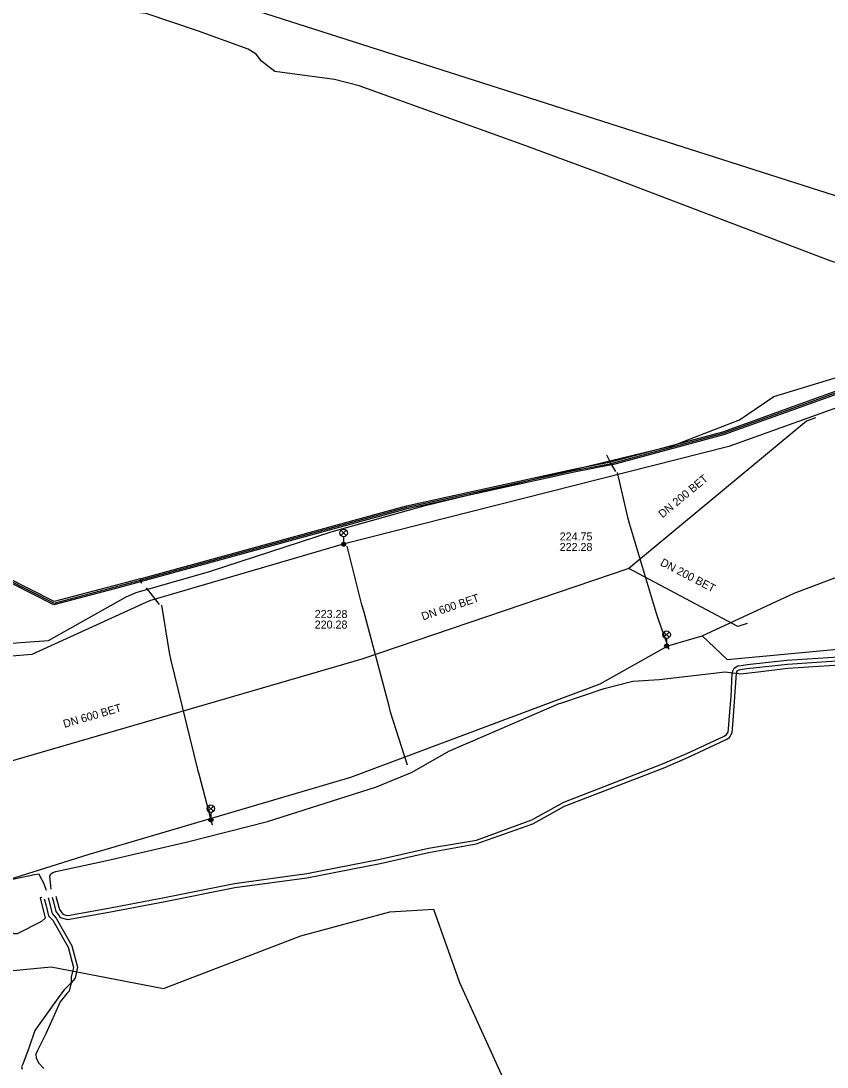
# Model space of a CAD drawing. Extents: x -595540 to -593988, y -1160850 to -1159202.
# Drawn here: x -595304.8 to -595224.2, y -1159748.6 to -1159644.1 of the extents above; entities that cross this region are included whole.
import ezdxf

# ---------------------------------------------------------------- set-up
doc = ezdxf.new("R2010")
doc.units = 0
for name, color, linetype in [('BVK-VODOVOD_trasa zrušené sítě', 7, 'Continuous'), ('CETIN_kabel podzemní', 7, 'Continuous'), ('DESTOVA-NEPROVOZOVANA_popisy', 7, 'Continuous'), ('DESTOVA_trasa neprovozované sítě', 7, 'Continuous'), ('DPMB_kabel', 7, 'Continuous'), ('DPMB_kyneta', 7, 'Continuous'), ('DPMB_trolejové vedení-nosné lano', 7, 'Continuous'), ('DSP-SDEL-VODAFONE_kabel', 7, 'Continuous'), ('EON-NN_kabel', 7, 'Continuous'), ('TSB_kabel VO', 7, 'Continuous'), ('TSB_lampy VO', 7, 'Continuous')]:
    doc.layers.add(name, color=color, linetype=linetype)

msp = doc.modelspace()

# ---------------------------------------------------------------- linework, layer by layer
at = {"layer": 'BVK-VODOVOD_trasa zrušené sítě'}
msp.add_lwpolyline([(-595271.283, -1159559.413), (-595296.31, -1159638.19), (-595213.109, -1159664.795)], dxfattribs=at)
at = {"layer": 'CETIN_kabel podzemní'}
for points in [[(-595223.09, -1159668.29), (-595223.93, -1159668.05), (-595246.57, -1159659.42), (-595254.71, -1159656.4), (-595260.64, -1159654.27), (-595270.99, -1159650.55), (-595273.47, -1159649.9), (-595279.41, -1159649.11), (-595280.76, -1159648.06), (-595281.3, -1159647.38), (-595282.1, -1159646.88), (-595287.06, -1159645.07), (-595292.27, -1159643.32), (-595293.23, -1159643.21), (-595295.69, -1159642.65), (-595297.29, -1159641.41), (-595298.1, -1159641.07), (-595302.1, -1159639.68), (-595303.41, -1159638.67), (-595304.13, -1159637.25), (-595304.16, -1159635.92), (-595303.67, -1159634.12)], [(-595324.43, -1159747.24), (-595324.21, -1159747.47), (-595323.89, -1159747.29), (-595323.87, -1159747.14), (-595323.99, -1159746.78), (-595322.97, -1159744.39), (-595321.26, -1159740.91), (-595321.04, -1159740.46), (-595320.8, -1159740.27), (-595320.3, -1159740.16), (-595315.12, -1159739.99), (-595314.98, -1159739.87), (-595301.79, -1159738.62), (-595290.54, -1159740.78), (-595276.82, -1159735.52), (-595267.93, -1159733.13), (-595263.58, -1159732.85), (-595260.98, -1159740.17), (-595254.46, -1159754.48), (-595249.36, -1159766.94), (-595247.73, -1159768.34), (-595240.38, -1159769.32), (-595237.997, -1159769.018)]]:
    msp.add_lwpolyline(points, dxfattribs=at)
at = {"layer": 'DESTOVA-NEPROVOZOVANA_popisy'}
for p, q in [((-595250.955, -1159697.041), (-595250.955, -1159697.041)), ((-595275.437, -1159704.797), (-595275.437, -1159704.797))]:
    msp.add_line(p, q, dxfattribs=at)
at = {"layer": 'DESTOVA_trasa neprovozované sítě'}
for p, q in [((-595244.03, -1159698.78), (-595270.74, -1159707.87)), ((-595270.74, -1159707.87), (-595309.72, -1159719.2))]:
    msp.add_line(p, q, dxfattribs=at)
for points in [[(-595225.371, -1159683.737), (-595226.294, -1159684.059), (-595244.03, -1159698.78)], [(-595232.213, -1159704.308), (-595233.148, -1159704.597), (-595244.03, -1159698.78)]]:
    msp.add_lwpolyline(points, dxfattribs=at)
at = {"layer": 'DPMB_kabel'}
for points in [[(-595246.271, -1159687.426), (-595245.766, -1159688.436), (-595249.51, -1159689.147), (-595266.204, -1159692.816), (-595294.811, -1159700.665), (-595301.497, -1159702.42), (-595318.587, -1159693.754), (-595320.122, -1159693.007), (-595324.665, -1159691.123), (-595327.515, -1159687.361), (-595328.926, -1159683.116), (-595326.744, -1159674.448), (-595323.153, -1159663.585), (-595318.933, -1159649.425), (-595312.383, -1159629.214)], [(-595246.271, -1159687.426), (-595245.766, -1159688.436), (-595249.51, -1159689.147), (-595266.204, -1159692.816), (-595294.811, -1159700.665), (-595301.497, -1159702.42), (-595318.587, -1159693.754), (-595320.122, -1159693.007), (-595324.665, -1159691.123), (-595327.515, -1159687.361), (-595328.926, -1159683.116), (-595326.744, -1159674.448), (-595323.153, -1159663.585), (-595318.933, -1159649.425), (-595312.383, -1159629.214)], [(-595246.271, -1159687.426), (-595245.766, -1159688.436), (-595249.51, -1159689.147), (-595266.204, -1159692.816), (-595294.811, -1159700.665), (-595301.497, -1159702.42), (-595318.587, -1159693.754), (-595320.122, -1159693.007), (-595324.665, -1159691.123), (-595327.515, -1159687.361), (-595328.926, -1159683.116), (-595326.744, -1159674.448), (-595323.153, -1159663.585), (-595318.933, -1159649.425), (-595312.383, -1159629.214)], [(-595292.758, -1159700.257), (-595292.877, -1159699.823), (-595294.889, -1159700.375), (-595301.463, -1159702.1), (-595318.453, -1159693.486), (-595319.998, -1159692.733), (-595324.475, -1159690.877), (-595327.245, -1159687.219), (-595328.614, -1159683.104), (-595326.456, -1159674.532), (-595322.867, -1159663.675), (-595318.647, -1159649.515), (-595312.097, -1159629.306)], [(-595292.758, -1159700.257), (-595292.877, -1159699.823), (-595266.276, -1159692.524), (-595249.57, -1159688.853), (-595245.834, -1159688.144), (-595234.655, -1159685.127), (-595225.711, -1159681.909), (-595212.005, -1159677), (-595186.394, -1159665.874), (-595181.181, -1159663.188), (-595169.36, -1159656.533), (-595149.629, -1159642.579)], [(-595292.758, -1159700.257), (-595292.877, -1159699.823), (-595266.276, -1159692.524), (-595249.57, -1159688.853), (-595245.834, -1159688.144), (-595234.655, -1159685.127), (-595225.711, -1159681.909), (-595212.005, -1159677), (-595186.394, -1159665.874), (-595181.181, -1159663.188), (-595169.36, -1159656.533), (-595149.629, -1159642.579)], [(-595246.271, -1159687.426), (-595245.766, -1159688.436), (-595234.565, -1159685.413), (-595225.609, -1159682.191), (-595211.895, -1159677.28), (-595186.266, -1159666.146), (-595181.039, -1159663.452), (-595169.2, -1159656.787), (-595149.451, -1159642.821)], [(-595246.271, -1159687.426), (-595245.766, -1159688.436), (-595234.565, -1159685.413), (-595225.609, -1159682.191), (-595211.895, -1159677.28), (-595186.266, -1159666.146), (-595181.039, -1159663.452), (-595169.2, -1159656.787), (-595149.451, -1159642.821)], [(-595246.271, -1159687.426), (-595245.766, -1159688.436), (-595245.363, -1159689.092)], [(-595246.271, -1159687.426), (-595245.766, -1159688.436), (-595245.363, -1159689.092)], [(-595292.271, -1159700.713), (-595290.995, -1159702.39)], [(-595292.271, -1159700.713), (-595290.995, -1159702.39)]]:
    msp.add_lwpolyline(points, dxfattribs=at)
at = {"layer": 'DPMB_kyneta'}
for points in [[(-595312.24, -1159629.26), (-595318.79, -1159649.47), (-595323.01, -1159663.63), (-595326.6, -1159674.49), (-595328.77, -1159683.11), (-595327.38, -1159687.29), (-595324.57, -1159691), (-595320.06, -1159692.87), (-595318.52, -1159693.62), (-595301.48, -1159702.26), (-595292.837, -1159699.968), (-595292.758, -1159700.257)], [(-595292.837, -1159699.968), (-595266.24, -1159692.67), (-595249.54, -1159689), (-595245.8, -1159688.29), (-595234.61, -1159685.27), (-595211.95, -1159677.14), (-595186.33, -1159666.01), (-595181.11, -1159663.32), (-595169.28, -1159656.66), (-595149.54, -1159642.7)], [(-595246.271, -1159687.426), (-595245.766, -1159688.436), (-595245.363, -1159689.092)], [(-595292.271, -1159700.713), (-595290.995, -1159702.39)]]:
    msp.add_lwpolyline(points, dxfattribs=at)
at = {"layer": 'DPMB_trolejové vedení-nosné lano'}
for points in [[(-595245.216, -1159689.201), (-595244.185, -1159693.645), (-595244, -1159694.251), (-595241.295, -1159703.267), (-595241.084, -1159703.96), (-595240.038, -1159706.843)], [(-595266.169, -1159718.464), (-595267.856, -1159713.162), (-595268.008, -1159712.57), (-595270.527, -1159703.07), (-595270.731, -1159702.423), (-595272.191, -1159696.547)], [(-595290.736, -1159702.448), (-595289.981, -1159707.206), (-595289.822, -1159707.993), (-595287.149, -1159718.881), (-595286.977, -1159719.465), (-595285.678, -1159724.425)]]:
    msp.add_lwpolyline(points, dxfattribs=at)
at = {"layer": 'DSP-SDEL-VODAFONE_kabel'}
msp.add_lwpolyline([(-595310.682, -1159622.934), (-595322.308, -1159658.626), (-595327.93, -1159677.038), (-595329.779, -1159683.674), (-595330.43, -1159687.596), (-595329.848, -1159688.598), (-595325.456, -1159690.611), (-595319.355, -1159692.924), (-595318.288, -1159694.177), (-595312.436, -1159703.657), (-595310.582, -1159705.3), (-595307.647, -1159706.406), (-595302.054, -1159705.996), (-595294.279, -1159701.626), (-595293.283, -1159701.188), (-595285.964, -1159699.093), (-595273.809, -1159695.131), (-595264.414, -1159692.486), (-595239.628, -1159686.482), (-595232.976, -1159683.921), (-595229.566, -1159681.59), (-595222.408, -1159679.446)], dxfattribs=at)
at = {"layer": 'EON-NN_kabel'}
for points in [[(-595301.299, -1159731.554), (-595301.162, -1159732.062), (-595300.955, -1159732.899), (-595300.604, -1159733.367), (-595300.325, -1159733.448), (-595300.118, -1159733.484), (-595296.05, -1159732.764), (-595290.467, -1159731.692), (-595283.438, -1159730.282), (-595276.23, -1159729.282), (-595268.898, -1159727.853), (-595264.08, -1159726.765), (-595259.27, -1159725.941), (-595253.75, -1159723.907), (-595250.532, -1159722.139), (-595240.677, -1159718.324), (-595238.25, -1159717.275), (-595234.527, -1159715.547), (-595234.266, -1159715.394), (-595234.122, -1159715.142), (-595234.095, -1159714.818), (-595233.978, -1159713.53), (-595233.825, -1159711.576), (-595233.699, -1159709.271), (-595233.689, -1159709.224), (-595233.645, -1159709.027), (-595233.516, -1159708.745), (-595233.15, -1159708.532), (-595232.826, -1159708.478), (-595232.211, -1159708.398), (-595228.251, -1159707.948), (-595222.05, -1159707.546)], [(-595301.776, -1159730.842), (-595301.852, -1159730.18), (-595301.924, -1159729.566), (-595301.797, -1159729.32), (-595301.611, -1159729.18), (-595301.296, -1159729.091), (-595296.202, -1159727.998), (-595288.165, -1159726.106), (-595280.155, -1159724.072), (-595269.27, -1159720.626), (-595265.71, -1159719.153), (-595262.036, -1159717.061), (-595256.928, -1159714.872), (-595250.994, -1159712.297), (-595250.853, -1159712.24), (-595246.497, -1159710.8), (-595243.638, -1159710.071), (-595241.003, -1159709.89), (-595234.424, -1159709.14), (-595233.689, -1159709.224), (-595233.296, -1159709.269), (-595232.897, -1159709.315), (-595231.12, -1159709.127), (-595228.149, -1159708.742), (-595221.952, -1159708.357)], [(-595301.683, -1159731.641), (-595301.55, -1159732.119), (-595301.324, -1159733.091), (-595301.032, -1159733.418), (-595300.864, -1159733.7), (-595300.142, -1159733.892), (-595296.001, -1159733.166), (-595290.382, -1159732.098), (-595283.409, -1159730.696), (-595276.226, -1159729.731), (-595268.89, -1159728.272), (-595264.06, -1159727.172), (-595259.306, -1159726.334), (-595253.64, -1159724.31), (-595250.474, -1159722.544), (-595240.436, -1159718.683), (-595238.091, -1159717.649), (-595234.315, -1159715.896), (-595233.974, -1159715.682), (-595233.722, -1159715.203), (-595233.68, -1159714.816), (-595233.571, -1159713.538), (-595233.439, -1159711.609), (-595233.296, -1159709.269), (-595233.295, -1159709.258), (-595233.215, -1159709.03), (-595233.029, -1159708.916), (-595232.703, -1159708.871), (-595232.235, -1159708.796), (-595228.18, -1159708.343), (-595221.862, -1159707.928)], [(-595349.702, -1159743.369), (-595345.896, -1159741.873), (-595343.788, -1159741.399), (-595342.734, -1159741.316), (-595341.753, -1159741.334), (-595340.218, -1159741.684), (-595338.84, -1159742.016), (-595337.869, -1159742.197), (-595336.44, -1159741.93), (-595335.539, -1159741.614), (-595333.629, -1159740.749), (-595324.59, -1159735.824), (-595322.07, -1159734.899), (-595319.622, -1159734.484), (-595314.985, -1159733.167), (-595312.744, -1159732.088), (-595311.251, -1159731.381), (-595309.398, -1159730.866), (-595307.702, -1159730.284), (-595303.456, -1159729.372), (-595303.023, -1159729.332), (-595302.895, -1159729.542), (-595302.534, -1159730.204), (-595302.291, -1159730.958)], [(-595302.726, -1159731.673), (-595302.893, -1159731.711), (-595302.37, -1159733.759), (-595302.736, -1159734.099), (-595305.18, -1159735.316), (-595305.453, -1159735.327), (-595305.963, -1159735.117), (-595306.438, -1159734.876), (-595308.42, -1159732.921), (-595308.852, -1159732.739), (-595309.296, -1159732.557)], [(-595302.073, -1159731.729), (-595301.678, -1159733.291), (-595301.281, -1159733.751), (-595301.119, -1159734.048), (-595299.708, -1159736.505), (-595299.153, -1159738.663), (-595299.382, -1159739.747), (-595299.772, -1159740.217), (-595299.774, -1159740.219), (-595300.464, -1159740.917), (-595300.923, -1159741.467), (-595303.395, -1159744.986), (-595303.992, -1159746.645), (-595304.594, -1159748.337), (-595304.744, -1159748.606), (-595304.688, -1159748.842)], [(-595302.462, -1159731.817), (-595302.311, -1159732.371), (-595302.038, -1159733.501), (-595301.624, -1159733.943), (-595301.444, -1159734.258), (-595300.075, -1159736.66), (-595299.553, -1159738.67), (-595299.775, -1159739.635), (-595299.774, -1159740.219), (-595299.976, -1159741.033), (-595300.228, -1159741.267), (-595300.886, -1159742.105), (-595302.303, -1159745.327), (-595303.15, -1159746.973), (-595303.32, -1159747.336), (-595303.282, -1159747.744), (-595303.004, -1159748.232), (-595302.521, -1159748.794)]]:
    msp.add_lwpolyline(points, dxfattribs=at)
at = {"layer": 'TSB_kabel VO'}
for points in [[(-595311.52, -1159732.86), (-595312.17, -1159731.82), (-595298.07, -1159727.37), (-595271.82, -1159719.66), (-595246.91, -1159710.34), (-595240.14, -1159706.532), (-595236.71, -1159705.52), (-595227.52, -1159701.27), (-595210.67, -1159694.88), (-595191.51, -1159687.33), (-595164.21, -1159673.1), (-595142.43, -1159659.75), (-595121.476, -1159645.924), (-595100.039, -1159629.294), (-595079.879, -1159613.26), (-595058.273, -1159598.671), (-595041.08, -1159581.63), (-595015.273, -1159561.243), (-595005.66, -1159554.33), (-594992.3, -1159545.91), (-594968.403, -1159533.299), (-594944.38, -1159523.55)], [(-595311.52, -1159732.86), (-595312.17, -1159731.82), (-595298.07, -1159727.37), (-595271.82, -1159719.66), (-595246.91, -1159710.34), (-595240.14, -1159706.532), (-595236.71, -1159705.52), (-595234.21, -1159707.9), (-595211.79, -1159705.8), (-595204.78, -1159704.39), (-595175.01, -1159696.69), (-595158.2, -1159691.78), (-595151.19, -1159685.83), (-595133.67, -1159671.11), (-595118.96, -1159656.4), (-595106.7, -1159648.34), (-595088.83, -1159636.43), (-595073.77, -1159626.27), (-595052.05, -1159608.4)], [(-595132.023, -1159630.443), (-595154.183, -1159646.647), (-595175.151, -1159660.385), (-595196.757, -1159671.954), (-595221.894, -1159682.247), (-595234.058, -1159686.585), (-595272.592, -1159696.367), (-595291.944, -1159702.024), (-595303.725, -1159707.383), (-595316.18, -1159708.43), (-595318.43, -1159704.83), (-595317.71, -1159704.04)]]:
    msp.add_lwpolyline(points, dxfattribs=at)
at = {"layer": 'TSB_lampy VO'}
for p, q in [((-595272.814, -1159695.507), (-595272.284, -1159694.977)), ((-595272.814, -1159694.977), (-595272.284, -1159695.507)), ((-595272.814, -1159695.507), (-595272.284, -1159694.977)), ((-595272.814, -1159694.977), (-595272.284, -1159695.507)), ((-595272.549, -1159695.617), (-595272.549, -1159696.367)), ((-595272.549, -1159695.617), (-595272.549, -1159696.367)), ((-595240.533, -1159705.672), (-595240.003, -1159705.142)), ((-595240.533, -1159705.142), (-595240.003, -1159705.672)), ((-595240.533, -1159705.672), (-595240.003, -1159705.142)), ((-595240.533, -1159705.142), (-595240.003, -1159705.672)), ((-595240.268, -1159705.782), (-595240.268, -1159706.532)), ((-595240.268, -1159705.782), (-595240.268, -1159706.532)), ((-595286.084, -1159723.068), (-595285.554, -1159722.538)), ((-595286.084, -1159722.538), (-595285.554, -1159723.068)), ((-595286.084, -1159723.068), (-595285.554, -1159722.538)), ((-595286.084, -1159722.538), (-595285.554, -1159723.068)), ((-595285.819, -1159723.178), (-595285.819, -1159723.928)), ((-595285.819, -1159723.178), (-595285.819, -1159723.928))]:
    msp.add_line(p, q, dxfattribs=at)
for centre, radius in [((-595272.549, -1159695.242), 0.375), ((-595272.549, -1159695.242), 0.375), ((-595272.549, -1159696.367), 0.2), ((-595272.549, -1159696.367), 0.2), ((-595272.549, -1159696.367), 0.145), ((-595272.549, -1159696.367), 0.145), ((-595272.549, -1159696.367), 0.0876), ((-595272.549, -1159696.367), 0.0876), ((-595240.268, -1159705.407), 0.375), ((-595240.268, -1159705.407), 0.375), ((-595240.268, -1159706.532), 0.2), ((-595240.268, -1159706.532), 0.2), ((-595240.268, -1159706.532), 0.145), ((-595240.268, -1159706.532), 0.145), ((-595240.268, -1159706.532), 0.0876), ((-595240.268, -1159706.532), 0.0876), ((-595285.819, -1159722.803), 0.375), ((-595285.819, -1159722.803), 0.375), ((-595285.819, -1159723.928), 0.2), ((-595285.819, -1159723.928), 0.2), ((-595285.819, -1159723.928), 0.145), ((-595285.819, -1159723.928), 0.145), ((-595285.819, -1159723.928), 0.0876), ((-595285.819, -1159723.928), 0.0876)]:
    msp.add_circle(centre, radius, dxfattribs=at)

# ---------------------------------------------------------------- texts
at = {"layer": 'DESTOVA-NEPROVOZOVANA_popisy'}
for s, rotation, p in [('DN 200 BET', 39.70598, (-595240.678, -1159693.783)), ('DN 200 BET', 332.6593, (-595240.973, -1159698.445)), ('DN 600 BET', 18.79302, (-595264.61, -1159703.988)), ('DN 600 BET', 16.21471, (-595300.449, -1159714.735))]:
    msp.add_text(s, height=0.8, rotation=rotation, dxfattribs=at).set_placement(p)
for s, p in [('224.75', (-595250.955, -1159695.991)), ('222.28', (-595250.955, -1159697.041)), ('223.28', (-595275.437, -1159703.747)), ('220.28', (-595275.437, -1159704.797))]:
    msp.add_text(s, height=0.8, dxfattribs=at).set_placement(p)

doc.saveas('drawing.dxf')
